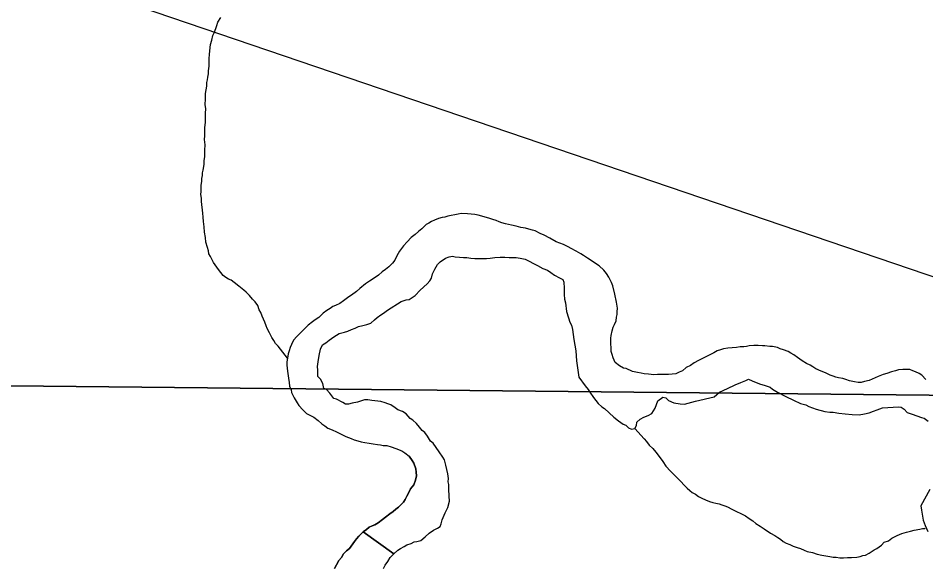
# Model space of a CAD drawing. Extents: x -17 to 88, y -5 to 22.
# Drawn here: x 7.835 to 8.487, y 16.019 to 16.414 of the extents above; entities that cross this region are included whole.
import ezdxf

# ---------------------------------------------------------------- set-up
doc = ezdxf.new("R2010")
doc.units = 0
for name, color, linetype in [('GM_X_Major_River', 7, 'Continuous'), ('GM_X_Minor_River', 7, 'Continuous'), ('GM_X_Section', 7, 'Continuous'), ('TX_P_10', 7, 'Continuous')]:
    doc.layers.add(name, color=color, linetype=linetype)

msp = doc.modelspace()

# ---------------------------------------------------------------- linework, layer by layer
at = {"layer": 'GM_X_Major_River'}
for p, q in [((8.10484, 16.02933), (8.08269, 16.04493)), ((8.08269, 16.04493), (8.10484, 16.02933))]:
    msp.add_line(p, q, dxfattribs=at)
for points in [[(8.18491, 16.26594), (8.18227, 16.26675), (8.18038, 16.26755), (8.17811, 16.26835), (8.17585, 16.26915), (8.17358, 16.26995), (8.16791, 16.27157), (8.16526, 16.27238), (8.16299, 16.27281), (8.15767, 16.27328), (8.15311, 16.27337), (8.15083, 16.27303), (8.14358, 16.27165), (8.14128, 16.27093), (8.13937, 16.27059), (8.1367, 16.26988), (8.13402, 16.26879), (8.13172, 16.26769), (8.12979, 16.26659), (8.12787, 16.26548), (8.12478, 16.2625), (8.12246, 16.26065), (8.12014, 16.25841), (8.11706, 16.25619), (8.11434, 16.2532), (8.11162, 16.25022), (8.10889, 16.24647), (8.10692, 16.24309), (8.10535, 16.24008), (8.10378, 16.23783), (8.10107, 16.23522), (8.09876, 16.23337), (8.09644, 16.23151), (8.09374, 16.22928), (8.08989, 16.2267), (8.08719, 16.22485), (8.0845, 16.223), (8.08025, 16.21966), (8.07793, 16.21743), (8.07446, 16.21483), (8.07254, 16.21373), (8.07061, 16.21224), (8.06868, 16.21076), (8.06598, 16.20891), (8.06292, 16.20745), (8.061, 16.20673), (8.05907, 16.20524), (8.05676, 16.20377), (8.05407, 16.20192), (8.05097, 16.19894), (8.04828, 16.19709), (8.04635, 16.19561), (8.04326, 16.19339), (8.04133, 16.19152), (8.03513, 16.18518), (8.0328, 16.18257), (8.03122, 16.17956), (8.03042, 16.1773), (8.02961, 16.17503), (8.02881, 16.17277), (8.02837, 16.16974), (8.02794, 16.16709), (8.0279, 16.16481), (8.02823, 16.16215), (8.02855, 16.15872), (8.02924, 16.15529), (8.02957, 16.15225), (8.0299, 16.14958), (8.03099, 16.14691), (8.03133, 16.145), (8.03316, 16.14117), (8.03538, 16.13771), (8.03649, 16.13579), (8.03947, 16.1327), (8.04208, 16.12999), (8.04434, 16.12881), (8.04735, 16.12723), (8.05035, 16.1249), (8.05297, 16.12257), (8.05522, 16.12101), (8.05747, 16.11945), (8.06049, 16.11826), (8.0635, 16.11668), (8.0669, 16.1151), (8.07029, 16.11352), (8.07406, 16.11193), (8.07633, 16.11113), (8.07897, 16.11032), (8.08124, 16.10952), (8.08389, 16.10909), (8.08693, 16.10865), (8.08996, 16.10822), (8.09299, 16.10778), (8.09527, 16.10736), (8.09716, 16.10694), (8.09982, 16.10689), (8.10285, 16.10608), (8.10624, 16.10488), (8.1104, 16.10328), (8.11265, 16.10172), (8.11565, 16.09938)], [(8.42391, 16.15556), (8.42201, 16.15597), (8.42013, 16.15677), (8.41786, 16.15757), (8.41447, 16.15915), (8.41145, 16.16034), (8.40768, 16.16193), (8.40542, 16.16349), (8.40355, 16.16467), (8.40091, 16.16586), (8.3979, 16.16781), (8.39452, 16.17015), (8.3919, 16.1721), (8.38964, 16.17328), (8.38776, 16.17445), (8.38436, 16.17566), (8.38209, 16.17646), (8.38021, 16.17725), (8.37642, 16.17808), (8.37452, 16.17812), (8.37111, 16.17856), (8.36921, 16.1786), (8.36617, 16.17865), (8.36313, 16.17871), (8.3597, 16.17839), (8.35779, 16.17805), (8.35588, 16.1777), (8.35322, 16.17775), (8.35055, 16.17742), (8.34751, 16.1771), (8.34446, 16.17678), (8.34141, 16.17645), (8.33912, 16.17574), (8.33682, 16.17502), (8.33451, 16.17354), (8.32722, 16.16988), (8.32339, 16.16806), (8.32031, 16.16621), (8.31761, 16.16436), (8.31454, 16.1629), (8.31184, 16.16067), (8.30954, 16.15958), (8.30724, 16.15848), (8.3019, 16.15782), (8.29734, 16.15791), (8.29392, 16.15797), (8.29125, 16.15764), (8.28746, 16.15809), (8.28442, 16.15852), (8.28215, 16.15895), (8.2795, 16.15938), (8.27609, 16.1602), (8.27157, 16.16218), (8.26967, 16.1626), (8.26666, 16.16417), (8.26366, 16.16651), (8.26221, 16.16995), (8.26149, 16.17224), (8.26077, 16.17453), (8.26082, 16.17719), (8.26049, 16.17986), (8.26053, 16.18213), (8.26057, 16.18403), (8.2606, 16.18593), (8.26143, 16.18933), (8.26224, 16.19198), (8.26303, 16.19386), (8.26422, 16.1965), (8.26465, 16.19914), (8.26507, 16.20104), (8.2651, 16.20293), (8.26515, 16.20559), (8.26447, 16.20978), (8.26344, 16.2155), (8.26203, 16.2216), (8.26093, 16.2239), (8.2591, 16.22773), (8.25725, 16.23042), (8.25539, 16.23274), (8.25203, 16.23584), (8.24865, 16.23818), (8.2464, 16.23974), (8.24377, 16.24131), (8.24076, 16.24326), (8.23888, 16.24443), (8.23549, 16.2464), (8.23211, 16.24836), (8.22985, 16.24954), (8.22646, 16.25112), (8.22117, 16.25312), (8.21666, 16.25586), (8.21252, 16.25784), (8.20988, 16.25902), (8.20611, 16.26099), (8.20422, 16.26141), (8.20157, 16.26222), (8.19931, 16.26302), (8.19589, 16.26346), (8.19249, 16.26428), (8.18908, 16.26511), (8.18491, 16.26594)], [(8.05364, 16.17914), (8.05595, 16.18062), (8.05827, 16.18247), (8.06174, 16.18507), (8.06558, 16.18727), (8.0694, 16.18834), (8.0717, 16.18906), (8.07438, 16.19015), (8.07706, 16.19124), (8.07936, 16.19234), (8.08242, 16.19304), (8.08547, 16.19374), (8.08815, 16.19483), (8.09086, 16.19706), (8.09279, 16.19892), (8.09549, 16.20077), (8.09741, 16.20187), (8.10011, 16.2041), (8.11012, 16.21037), (8.11356, 16.21145), (8.11585, 16.21178), (8.12008, 16.21474), (8.12357, 16.21848), (8.1286, 16.22294), (8.13054, 16.22518), (8.13172, 16.22706), (8.13254, 16.23008), (8.13412, 16.23347), (8.13608, 16.23685), (8.13802, 16.23871), (8.14187, 16.2413), (8.14455, 16.24239), (8.14684, 16.24273), (8.14873, 16.24231), (8.15177, 16.24225), (8.15481, 16.24182), (8.15709, 16.24178), (8.16012, 16.24134), (8.16278, 16.24129), (8.16544, 16.24124), (8.16848, 16.24119), (8.17114, 16.24113), (8.17381, 16.24147), (8.17724, 16.24178), (8.18105, 16.24209), (8.18447, 16.24203), (8.18751, 16.24197), (8.19017, 16.24192), (8.19245, 16.24188), (8.19548, 16.24144), (8.19889, 16.24062), (8.20793, 16.23627), (8.21169, 16.23393), (8.21509, 16.23273), (8.21734, 16.23116), (8.21997, 16.22922), (8.22373, 16.22725), (8.22599, 16.22606), (8.22672, 16.22415), (8.22702, 16.21997), (8.22693, 16.21542), (8.22725, 16.21199), (8.22796, 16.20932), (8.22861, 16.20323), (8.23004, 16.19865), (8.23113, 16.19559), (8.23222, 16.19329), (8.23293, 16.19024), (8.23393, 16.18301), (8.23531, 16.17501), (8.23593, 16.16778), (8.23624, 16.16436), (8.23761, 16.15598), (8.24206, 16.14982), (8.24429, 16.14712), (8.24539, 16.1452), (8.24798, 16.14135), (8.25133, 16.13712), (8.25394, 16.13479), (8.25582, 16.13361), (8.26255, 16.12741), (8.26592, 16.12469), (8.2693, 16.12235), (8.27119, 16.12156), (8.27305, 16.11962), (8.27532, 16.11882), (8.27761, 16.11916), (8.27879, 16.12142), (8.27921, 16.12369), (8.28153, 16.12592), (8.28422, 16.12739), (8.28728, 16.12847), (8.28997, 16.12994), (8.29232, 16.1337), (8.29432, 16.13898), (8.2978, 16.14157), (8.30007, 16.14115), (8.30193, 16.13921), (8.30571, 16.13762), (8.31025, 16.13678), (8.31329, 16.13672)], [(8.10484, 16.02933), (8.10755, 16.03194), (8.10947, 16.03304), (8.11216, 16.03451), (8.11408, 16.03562), (8.11714, 16.0367), (8.11944, 16.0378), (8.12135, 16.03814), (8.12402, 16.03885), (8.12711, 16.04145), (8.1302, 16.04405), (8.13329, 16.04627), (8.13598, 16.04774), (8.1379, 16.04884), (8.13869, 16.05073), (8.13951, 16.05375), (8.1415, 16.05865), (8.14347, 16.06241), (8.1447, 16.06695), (8.14439, 16.07075), (8.1441, 16.07569), (8.14417, 16.07911), (8.14382, 16.08101), (8.14386, 16.08329), (8.14355, 16.08671), (8.14284, 16.08976), (8.14214, 16.09281), (8.14107, 16.09663), (8.13997, 16.09855), (8.13738, 16.1024), (8.13515, 16.10548), (8.13293, 16.10856), (8.13106, 16.11011), (8.12884, 16.11357), (8.12699, 16.11626), (8.12512, 16.11781), (8.12326, 16.12013), (8.12103, 16.12283), (8.11841, 16.12516), (8.11653, 16.12633), (8.11355, 16.1298), (8.11092, 16.13137), (8.10752, 16.13257), (8.10565, 16.13413), (8.10264, 16.13608), (8.10038, 16.13688), (8.09849, 16.13768), (8.09547, 16.13849), (8.09319, 16.13891), (8.08902, 16.13937), (8.08599, 16.13981), (8.08371, 16.13985), (8.07873, 16.13804), (8.07492, 16.13735), (8.07224, 16.13665), (8.06996, 16.13669), (8.06808, 16.13786), (8.06356, 16.14023), (8.06167, 16.14064), (8.0587, 16.14449), (8.05647, 16.14719), (8.05458, 16.14799), (8.05389, 16.15142), (8.05204, 16.15449), (8.05018, 16.15642), (8.05026, 16.16098), (8.04993, 16.16364), (8.05038, 16.16705), (8.05122, 16.17159), (8.05207, 16.17613), (8.05364, 16.17914)], [(8.09742, 16.01884), (8.0986, 16.02109), (8.10055, 16.02372), (8.10213, 16.02673), (8.10484, 16.02933), (8.10755, 16.03194), (8.10947, 16.03304), (8.11216, 16.03451), (8.11408, 16.03562), (8.11714, 16.0367), (8.11944, 16.0378), (8.12135, 16.03814), (8.12402, 16.03885), (8.12711, 16.04145), (8.1302, 16.04405), (8.13329, 16.04627), (8.13598, 16.04774), (8.1379, 16.04884), (8.13869, 16.05073), (8.13951, 16.05375), (8.1415, 16.05865), (8.14347, 16.06241), (8.1447, 16.06695), (8.14439, 16.07075), (8.1441, 16.07569), (8.14417, 16.07911), (8.14382, 16.08101), (8.14386, 16.08329), (8.14355, 16.08671), (8.14284, 16.08976), (8.14214, 16.09281), (8.14107, 16.09663), (8.13997, 16.09855), (8.13738, 16.1024), (8.13515, 16.10548), (8.13293, 16.10856), (8.13106, 16.11011), (8.12884, 16.11357), (8.12699, 16.11626), (8.12512, 16.11781), (8.12326, 16.12013), (8.12103, 16.12283), (8.11841, 16.12516), (8.11653, 16.12633), (8.11355, 16.1298), (8.11092, 16.13137), (8.10752, 16.13257), (8.10565, 16.13413), (8.10264, 16.13608), (8.10038, 16.13688), (8.09849, 16.13768), (8.09547, 16.13849), (8.09319, 16.13891), (8.08902, 16.13937), (8.08599, 16.13981), (8.08371, 16.13985), (8.07873, 16.13804), (8.07492, 16.13735), (8.07224, 16.13665), (8.06996, 16.13669), (8.06808, 16.13786), (8.06356, 16.14023), (8.06167, 16.14064), (8.0587, 16.14449), (8.05647, 16.14719), (8.05458, 16.14799), (8.05389, 16.15142), (8.05204, 16.15449), (8.05018, 16.15642), (8.05026, 16.16098), (8.04993, 16.16364), (8.05038, 16.16705), (8.05122, 16.17159), (8.05207, 16.17613), (8.05364, 16.17914)], [(8.48662, 16.15439), (8.48364, 16.15749), (8.48176, 16.15866), (8.47912, 16.15985), (8.47724, 16.16064), (8.47497, 16.16144), (8.47307, 16.16148), (8.47003, 16.16153), (8.46698, 16.16121), (8.46468, 16.16049), (8.46201, 16.15979), (8.45857, 16.15871), (8.45589, 16.158), (8.45244, 16.15655), (8.44592, 16.15363), (8.44249, 16.15293), (8.4402, 16.15222), (8.43792, 16.15226), (8.43526, 16.15269), (8.43185, 16.15351), (8.42921, 16.15432), (8.42694, 16.15512), (8.42391, 16.15556)], [(8.31329, 16.13672), (8.31597, 16.13743), (8.32132, 16.13885), (8.33468, 16.14202), (8.33855, 16.14537), (8.3443, 16.14792), (8.34967, 16.15048), (8.35389, 16.1523), (8.35734, 16.15375), (8.35925, 16.15448), (8.36189, 16.15329), (8.36718, 16.15129), (8.37134, 16.15008), (8.37474, 16.14887), (8.37661, 16.14732), (8.37999, 16.14536), (8.38602, 16.14221), (8.39167, 16.13945), (8.39657, 16.13708), (8.40035, 16.13625), (8.40261, 16.13506), (8.4079, 16.13307), (8.41395, 16.13144), (8.41775, 16.13099), (8.42003, 16.13095), (8.42419, 16.13011), (8.42875, 16.12964), (8.43368, 16.12917), (8.43862, 16.12908), (8.44244, 16.12977), (8.44587, 16.13047), (8.44894, 16.13155), (8.45162, 16.13264), (8.45545, 16.13409), (8.46686, 16.13463), (8.46876, 16.1346), (8.47102, 16.13304), (8.47325, 16.13072), (8.47665, 16.12952), (8.48005, 16.12831), (8.48345, 16.12711), (8.48535, 16.1267), (8.48834, 16.12436)], [(8.06206, 16.01874), (8.06363, 16.02136), (8.0652, 16.02437), (8.06715, 16.02661), (8.06871, 16.02924), (8.07066, 16.03149), (8.07296, 16.03296), (8.07531, 16.03634), (8.07649, 16.03821), (8.07804, 16.04008), (8.0796, 16.04195), (8.08269, 16.04493), (8.08501, 16.04679), (8.08694, 16.04827), (8.08924, 16.04937), (8.09116, 16.05009), (8.09346, 16.05157), (8.09655, 16.05379), (8.09886, 16.05564), (8.10195, 16.05787), (8.10426, 16.05972), (8.10619, 16.0612), (8.10812, 16.06269), (8.11161, 16.06642), (8.11279, 16.0683), (8.11397, 16.07056), (8.11554, 16.07318), (8.11673, 16.07582), (8.11907, 16.07881), (8.12027, 16.08221), (8.12109, 16.08523), (8.12076, 16.0879), (8.12042, 16.09018), (8.11898, 16.09438), (8.11787, 16.0963), (8.11565, 16.09938)], [(8.11565, 16.09938), (8.11787, 16.0963), (8.11898, 16.09438), (8.12042, 16.09018), (8.12076, 16.0879), (8.12109, 16.08523), (8.12027, 16.08221), (8.11907, 16.07881), (8.11673, 16.07582), (8.11554, 16.07318), (8.11397, 16.07056), (8.11279, 16.0683), (8.11161, 16.06642), (8.10812, 16.06269), (8.10619, 16.0612), (8.10426, 16.05972), (8.10195, 16.05787), (8.09886, 16.05564), (8.09655, 16.05379), (8.09346, 16.05157), (8.09116, 16.05009), (8.08924, 16.04937), (8.08694, 16.04827), (8.08501, 16.04679), (8.08269, 16.04493)], [(8.48933, 16.07536), (8.48303, 16.0637), (8.48335, 16.06066), (8.48474, 16.05342), (8.48619, 16.04959), (8.48801, 16.04538)], [(8.08269, 16.04493), (8.0796, 16.04195), (8.07804, 16.04008), (8.07649, 16.03821), (8.07531, 16.03634), (8.07296, 16.03296), (8.07066, 16.03149), (8.06871, 16.02924), (8.06715, 16.02661), (8.0652, 16.02437), (8.06363, 16.02136), (8.06206, 16.01874)], [(8.09742, 16.01884), (8.0986, 16.02109), (8.10055, 16.02372), (8.10213, 16.02673), (8.10484, 16.02933)]]:
    msp.add_lwpolyline(points, dxfattribs=at)
at = {"layer": 'GM_X_Minor_River'}
for points in [[(8.02837, 16.16974), (8.02169, 16.17822), (8.01982, 16.18015), (8.01873, 16.18245), (8.01724, 16.18438), (8.0154, 16.18783), (8.01394, 16.19089), (8.01322, 16.19281), (8.01213, 16.19548), (8.0103, 16.1997), (8.00921, 16.20237), (8.00811, 16.20429), (8.00702, 16.20735), (8.00517, 16.21004), (8.00331, 16.21198), (8.00108, 16.21468), (7.99884, 16.217), (7.99697, 16.21855), (7.9936, 16.22127), (7.99023, 16.22399), (7.98797, 16.22555), (7.98609, 16.22635), (7.98421, 16.22752), (7.98234, 16.22907), (7.97899, 16.23331), (7.97528, 16.23832), (7.97419, 16.24062), (7.97308, 16.24254), (7.97198, 16.24446), (7.97164, 16.24674), (7.97092, 16.24903), (7.96985, 16.25285), (7.96954, 16.25627), (7.96885, 16.26009), (7.96854, 16.26389), (7.96823, 16.26769), (7.96791, 16.27074), (7.96758, 16.27378), (7.9666, 16.28215), (7.96664, 16.28443), (7.96631, 16.28709), (7.96635, 16.28937), (7.96639, 16.29127), (7.96643, 16.29355), (7.96687, 16.29658), (7.9669, 16.29847), (7.96733, 16.30075), (7.96736, 16.30264), (7.96778, 16.30453), (7.96861, 16.3087), (7.96867, 16.31135), (7.9691, 16.31438), (7.96914, 16.31666), (7.96919, 16.31894), (7.96926, 16.32273), (7.96895, 16.32654), (7.969, 16.3292), (7.96906, 16.33223), (7.96911, 16.33527), (7.96956, 16.33868), (7.96962, 16.34209), (7.96968, 16.34551), (7.96974, 16.34855), (7.96942, 16.35159), (7.96949, 16.35539), (7.96953, 16.35767), (7.96957, 16.35956), (7.96999, 16.36221), (7.97042, 16.36486), (7.97047, 16.36752), (7.97089, 16.36941), (7.9713, 16.3713), (7.97173, 16.37357), (7.97177, 16.37585), (7.97221, 16.37926), (7.97226, 16.38192), (7.97231, 16.38458), (7.97237, 16.38761), (7.9728, 16.39026), (7.97326, 16.39481), (7.97408, 16.39783), (7.9749, 16.40124), (7.9757, 16.40312), (7.9769, 16.40614), (7.9777, 16.4084), (7.9785, 16.41066), (7.98047, 16.41405)], [(8.27761, 16.11916), (8.28431, 16.11182), (8.28618, 16.10989), (8.28803, 16.10719), (8.29065, 16.10487), (8.29288, 16.10217), (8.2951, 16.09909), (8.2977, 16.09562), (8.29991, 16.09216), (8.30327, 16.08868), (8.30588, 16.08598), (8.30849, 16.08327), (8.31036, 16.08134), (8.31334, 16.07824), (8.31521, 16.07631), (8.31708, 16.07476), (8.31895, 16.0732), (8.32121, 16.07202), (8.32346, 16.07046), (8.32572, 16.06928), (8.32836, 16.06809), (8.33138, 16.0669), (8.33365, 16.06609), (8.33592, 16.06567), (8.33819, 16.06525), (8.34008, 16.06445), (8.34235, 16.06365), (8.34423, 16.06286), (8.34724, 16.06128), (8.35704, 16.05655), (8.35967, 16.0546), (8.3623, 16.05303), (8.36455, 16.05109), (8.36755, 16.04913), (8.37056, 16.04718), (8.37506, 16.04406), (8.37807, 16.04249), (8.38032, 16.04092), (8.3822, 16.03975), (8.38408, 16.0382), (8.38634, 16.03701), (8.38897, 16.03583), (8.39123, 16.03465), (8.39426, 16.03383), (8.39653, 16.03303), (8.39917, 16.03184), (8.40143, 16.03104), (8.40522, 16.03021), (8.40862, 16.02901), (8.41203, 16.02818), (8.41468, 16.02775), (8.41771, 16.02732), (8.41999, 16.0269), (8.42227, 16.02685), (8.42492, 16.02643), (8.42758, 16.02638), (8.43025, 16.02671), (8.43329, 16.02665), (8.4371, 16.02696), (8.43939, 16.0273), (8.4413, 16.02802), (8.44321, 16.02836), (8.44589, 16.02983), (8.44936, 16.03205), (8.45128, 16.03315), (8.45474, 16.03537), (8.45669, 16.03761), (8.45975, 16.03869), (8.46207, 16.04055), (8.4659, 16.04237), (8.46935, 16.04383), (8.47279, 16.0449), (8.47547, 16.04561), (8.47814, 16.04632), (8.48234, 16.047), (8.48424, 16.04735), (8.48576, 16.04732), (8.48615, 16.04769)]]:
    msp.add_lwpolyline(points, dxfattribs=at)
at = {"layer": 'GM_X_Section'}
for points in [[(7.72672, 17.14664), (8.72958, 17.1413), (8.72425, 16.14072), (7.71159, 16.15106)], [(8.72425, 16.14072), (8.72055, 15.1393), (7.71436, 15.15219), (7.71159, 16.15106)]]:
    msp.add_lwpolyline(points, close=True, dxfattribs=at)
at = {"layer": 'TX_P_10'}
msp.add_lwpolyline([(5.97365, 17.08476), (9.824, 16.35201), (9.824, 15.77473)], close=True, dxfattribs=at)

doc.saveas('drawing.dxf')
